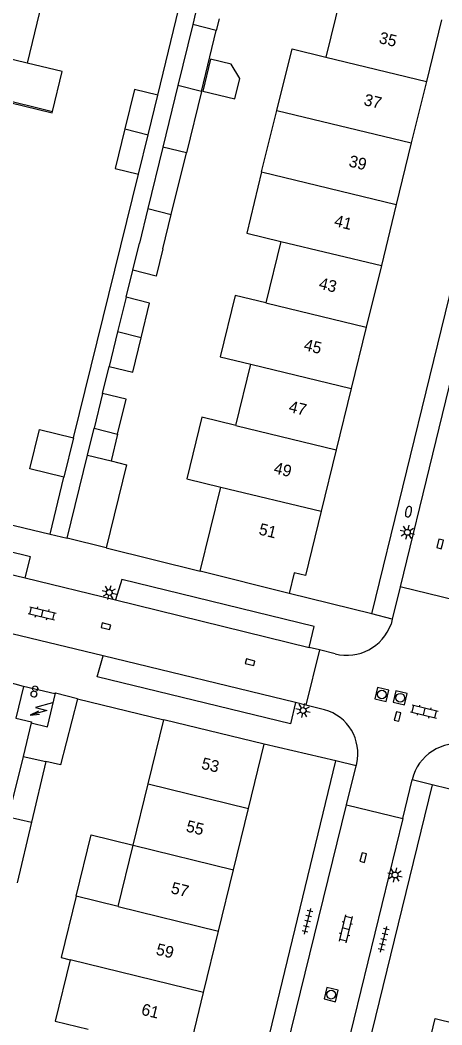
# Model space of a CAD drawing. Extents: x 128000 to 131008, y 398996 to 402500.
# Drawn here: x 128304.5 to 128340.6, y 399403.3 to 399489.1 of the extents above; entities that cross this region are included whole.
import ezdxf

# ---------------------------------------------------------------- set-up
doc = ezdxf.new("R2010")
doc.units = 0
for name, color, linetype in [('gg-afsc-erfafscheiding', 7, 'Continuous'), ('gg-afsc-muur', 7, 'Continuous'), ('gg-anno-huisnummerreeks BGT', 7, 'Continuous'), ('gg-bbg-bijgebouw', 7, 'Continuous'), ('gg-bbg-gedigitaliseerde bebouwing', 7, 'Continuous'), ('gg-bbg-gedigitaliseerde bijgebouw', 7, 'Continuous'), ('gg-bbg-hoofdgebouw', 7, 'Continuous'), ('gg-bbg-luifel en loopbrug', 7, 'Continuous'), ('gg-bbg-tussenscheiding', 7, 'Continuous'), ('gg-knt-verharding', 7, 'Continuous'), ('gg-knt-verharding nz', 7, 'Continuous'), ('gt-grn-weggrens', 7, 'Continuous'), ('gt-symb-brandkraan', 7, 'Continuous'), ('gt-symb-klinker verharding', 7, 'Continuous'), ('gt-symb-kolk', 7, 'Continuous'), ('gt-symb-lichtmast', 7, 'Continuous'), ('gt-symb-rioolschacht', 7, 'Continuous'), ('gt-symb-tegel verharding', 7, 'Continuous'), ('gt-symb-trafo symbool', 7, 'Continuous')]:
    doc.layers.add(name, color=color, linetype=linetype)

# ---------------------------------------------------------------- blocks, each defined once
blk = doc.blocks.new('gt0-KOLK')
at = {"layer": 'gt-symb-kolk'}
blk.add_lwpolyline([(0, 0), (0.375, 0), (0.375, 0.4), (-0.375, 0.4), (-0.375, 0), (0, 0)], dxfattribs=at)
blk = doc.blocks.new('gt0-RS')
at = {"layer": 'gt-symb-rioolschacht'}
blk.add_lwpolyline([(-0.5, -0.5), (0.5, -0.5), (0.5, 0.5), (-0.5, 0.5)], close=True, dxfattribs=at)
blk.add_circle((0, 0), 0.375, dxfattribs=at)
blk = doc.blocks.new('gt0-KL1')
at = {"layer": 'gt-symb-klinker verharding'}
for p, q in [((-1.15, 0.3), (1.15, 0.3)), ((-1, -0.3), (-1, 0.3)), ((-0.5, 0.3), (-0.5, 0.45)), ((0, -0.3), (0, 0.3)), ((0.5, 0.3), (0.5, 0.45)), ((1, -0.3), (1, 0.3)), ((-1.15, -0.3), (1.15, -0.3)), ((-0.5, -0.45), (-0.5, -0.3)), ((0.5, -0.45), (0.5, -0.3))]:
    blk.add_line(p, q, dxfattribs=at)
blk = doc.blocks.new('gt0-TEG1')
at = {"layer": 'gt-symb-tegel verharding'}
for p, q in [((-1.125, 0), (1.125, 0)), ((-0.9, -0.25), (-0.9, 0.25)), ((-0.45, -0.25), (-0.45, 0.25)), ((0, -0.25), (0, 0.25)), ((0.45, -0.25), (0.45, 0.25)), ((0.9, -0.25), (0.9, 0.25))]:
    blk.add_line(p, q, dxfattribs=at)
blk = doc.blocks.new('gt0-LMAST')
at = {"layer": 'gt-symb-lichtmast'}
for p, q in [((-0.182, 0.173), (-0.447, 0.438)), ((-0.005, 0.246), (-0.005, 0.621)), ((0.172, 0.173), (0.437, 0.438)), ((-0.255, -0.004), (-0.63, -0.004)), ((-0.182, -0.181), (-0.447, -0.446)), ((-0.005, -0.254), (-0.005, -0.629)), ((0.437, -0.446), (0.172, -0.181)), ((0.245, -0.004), (0.62, -0.004))]:
    blk.add_line(p, q, dxfattribs=at)
blk.add_circle((-0.005, -0.004), 0.25, dxfattribs=at)
blk = doc.blocks.new('gt0-HSP')
at = {"layer": 'gt-symb-trafo symbool'}
for points in [[(0.771, 0.746), (-0.529, -0.004), (0.471, -0.004), (-0.829, -0.754)], [(-0.217, -0.24), (-0.829, -0.754), (-0.077, -0.48)]]:
    blk.add_lwpolyline(points, dxfattribs=at)
blk = doc.blocks.new('gt0-BR')
at = {"layer": 'gt-symb-brandkraan'}
for centre, radius, start, end in [((-0.244, 0), 0.206, 107.56694, 252.43307), ((0.599, -2.664), 3, 106.89205, 107.56694), ((0, -0.691), 0.938, 73.10799, 106.89205), ((-0.599, -2.664), 3, 72.43309, 73.10799), ((0.244, 0), 0.206, 287.56695, 72.43309), ((0.599, 2.664), 3, 252.43307, 253.10797), ((0, 0.691), 0.938, 253.10797, 286.89206), ((-0.599, 2.664), 3, 286.89206, 287.56695)]:
    blk.add_arc(centre, radius, start, end, dxfattribs=at)

msp = doc.modelspace()

# ---------------------------------------------------------------- linework, layer by layer
at = {"layer": 'gg-afsc-erfafscheiding'}
for p, q in [((128316.3, 399482.68), (128320.488, 399500)), ((128309.118, 399453.415), (128314.65, 399475.92)), ((128313.594, 399465.417), (128314.16, 399467.729)), ((128311.585, 399457.206), (128312.15, 399459.516))]:
    msp.add_line(p, q, dxfattribs=at)
at = {"layer": 'gg-afsc-muur'}
for p, q in [((128307.102, 399445.192), (128308.293, 399450.057)), ((128298.224, 399447.335), (128307.102, 399445.192)), ((128311.88, 399444.03), (128319.931, 399442.025)), ((128309.434, 399431.138), (128316.82, 399429.34))]:
    msp.add_line(p, q, dxfattribs=at)
at = {"layer": 'gg-bbg-bijgebouw'}
for p, q in [((128311.88, 399444.03), (128308.56, 399444.84)), ((128309.434, 399431.138), (128307.574, 399431.608)), ((128305.486, 399429.087), (128304.793, 399426.223))]:
    msp.add_line(p, q, dxfattribs=at)
msp.add_lwpolyline([(128309.434, 399431.138), (128308.006, 399425.489), (128306.743, 399425.778)], dxfattribs=at)
at = {"layer": 'gg-bbg-gedigitaliseerde bebouwing'}
for p, q in [((128331.943, 399491.185), (128330.655, 399485.916)), ((128325.169, 399476.127), (128326.467, 399481.382)), ((128326.814, 399470.196), (128325.531, 399464.946)), ((128322.971, 399454.466), (128324.251, 399459.706)), ((128319.931, 399442.025), (128321.688, 399449.217)), ((128315.489, 399423.888), (128316.82, 399429.34)), ((128314.205, 399418.634), (128315.489, 399423.888)), ((128312.927, 399413.399), (128314.205, 399418.634)), ((128312.927, 399413.399), (128309.33, 399414.277))]:
    msp.add_line(p, q, dxfattribs=at)
for points in [[(128305.145, 399485.411), (128302.174, 399486.126), (128303.426, 399491.326)], [(128326.467, 399481.382), (128327.764, 399486.63), (128330.655, 399485.916)], [(128307.303, 399481.295), (128308.14, 399484.69), (128305.145, 399485.411)], [(128302.88, 399478.86), (128303.677, 399482.056), (128307.27, 399481.16), (128307.303, 399481.295)], [(128325.169, 399476.127), (128323.9, 399470.904), (128326.814, 399470.196)], [(128325.531, 399464.946), (128322.91, 399465.587), (128321.628, 399460.347), (128324.251, 399459.706)], [(128322.971, 399454.466), (128320.057, 399455.174), (128318.781, 399449.923), (128321.688, 399449.217)], [(128309.33, 399414.277), (128308.053, 399409.041), (128308.83, 399408.852)], [(128308.83, 399408.852), (128307.553, 399403.616), (128310.37, 399402.929)]]:
    msp.add_lwpolyline(points, dxfattribs=at)
at = {"layer": 'gg-bbg-gedigitaliseerde bijgebouw'}
for p, q in [((128319.291, 399488.703), (128318.021, 399483.51)), ((128321.3, 399488.211), (128319.291, 399488.703)), ((128320.022, 399482.987), (128321.3, 399488.211)), ((128318.021, 399483.51), (128316.733, 399478.244)), ((128320.022, 399482.987), (128318.743, 399477.752)), ((128315.476, 399479.304), (128316.3, 399482.68)), ((128314.65, 399475.92), (128315.476, 399479.304)), ((128316.733, 399478.244), (128315.449, 399472.998)), ((128317.453, 399472.484), (128318.743, 399477.752)), ((128315.449, 399472.998), (128314.727, 399470.047)), ((128316.736, 399469.555), (128317.453, 399472.484)), ((128314.16, 399467.729), (128314.727, 399470.047)), ((128313.594, 399465.417), (128312.874, 399462.476)), ((128312.874, 399462.476), (128312.15, 399459.516)), ((128311.585, 399457.206), (128310.858, 399454.236)), ((128310.858, 399454.236), (128312.867, 399453.744)), ((128309.118, 399453.415), (128308.293, 399450.057)), ((128308.56, 399444.84), (128310.298, 399451.945)), ((128310.298, 399451.945), (128312.315, 399451.449)), ((128304.793, 399426.223), (128303.539, 399421.053)), ((128306.743, 399425.778), (128305.521, 399420.604)), ((128305.521, 399420.604), (128304.295, 399415.415))]:
    msp.add_line(p, q, dxfattribs=at)
for points in [[(128323.294, 399484.114), (128322.56, 399485.323), (128320.811, 399485.751), (128320.146, 399483.031), (128322.866, 399482.366), (128323.294, 399484.114)], [(128316.3, 399482.68), (128314.311, 399483.165), (128313.487, 399479.79)], [(128313.487, 399479.79), (128312.661, 399476.405), (128314.65, 399475.92)], [(128316.736, 399469.555), (128316.169, 399467.237), (128314.16, 399467.729)], [(128314.879, 399461.967), (128315.603, 399464.926), (128313.594, 399465.417)], [(128312.15, 399459.516), (128314.159, 399459.024), (128314.879, 399461.967)], [(128312.867, 399453.744), (128313.594, 399456.714), (128311.585, 399457.206)], [(128308.293, 399450.057), (128305.377, 399450.762), (128306.19, 399454.123), (128309.118, 399453.415)], [(128312.315, 399451.449), (128313.623, 399451.128), (128311.88, 399444.03)]]:
    msp.add_lwpolyline(points, dxfattribs=at)
at = {"layer": 'gg-bbg-hoofdgebouw'}
for p, q in [((128340.52, 399489.103), (128339.234, 399483.844)), ((128339.234, 399483.844), (128337.95, 399478.595)), ((128337.95, 399478.595), (128336.669, 399473.355)), ((128336.669, 399473.355), (128335.392, 399468.134)), ((128335.392, 399468.134), (128334.103, 399462.865)), ((128334.103, 399462.865), (128332.827, 399457.645)), ((128332.827, 399457.645), (128331.543, 399452.395)), ((128331.543, 399452.395), (128330.262, 399447.156)), ((128327.52, 399440.136), (128319.931, 399442.025)), ((128327.948, 399441.905), (128327.52, 399440.136)), ((128325.38, 399427.26), (128316.82, 399429.34)), ((128324.043, 399421.779), (128325.38, 399427.26)), ((128322.766, 399416.544), (128324.043, 399421.779)), ((128321.486, 399411.3), (128322.766, 399416.544)), ((128320.209, 399406.065), (128321.486, 399411.3)), ((128318.93, 399400.823), (128320.209, 399406.065))]:
    msp.add_line(p, q, dxfattribs=at)
for points in [[(128330.262, 399447.156), (128328.92, 399441.67), (128327.948, 399441.905)], [(128304.837, 399432.185), (128304.186, 399429.497), (128305.508, 399429.177), (128305.486, 399429.087)], [(128307.574, 399431.608), (128307.524, 399431.621), (128307.501, 399431.55), (128304.837, 399432.185)], [(128338.693, 399398.482), (128340, 399403.83), (128346.69, 399402.19), (128347.341, 399404.847)]]:
    msp.add_lwpolyline(points, dxfattribs=at)
at = {"layer": 'gg-bbg-luifel en loopbrug'}
for p, q in [((128306.406, 399490.602), (128305.145, 399485.411)), ((128319.535, 399489.699), (128319.291, 399488.703)), ((128321.545, 399489.207), (128321.3, 399488.211)), ((128310.298, 399451.945), (128310.858, 399454.236)), ((128312.867, 399453.744), (128312.315, 399451.449))]:
    msp.add_line(p, q, dxfattribs=at)
msp.add_lwpolyline([(128309.33, 399414.277), (128310.607, 399419.512), (128314.205, 399418.634)], dxfattribs=at)
at = {"layer": 'gg-bbg-tussenscheiding'}
for p, q in [((128330.655, 399485.916), (128339.234, 399483.844)), ((128296.409, 399483.961), (128307.303, 399481.295)), ((128320.022, 399482.987), (128318.021, 399483.51)), ((128326.467, 399481.382), (128337.95, 399478.595)), ((128313.487, 399479.79), (128315.476, 399479.304)), ((128318.743, 399477.752), (128316.733, 399478.244)), ((128325.169, 399476.127), (128336.669, 399473.355)), ((128315.449, 399472.998), (128317.453, 399472.484)), ((128326.814, 399470.196), (128335.392, 399468.134)), ((128325.531, 399464.946), (128334.103, 399462.865)), ((128314.879, 399461.967), (128312.874, 399462.476)), ((128324.251, 399459.706), (128332.827, 399457.645)), ((128322.971, 399454.466), (128331.543, 399452.395)), ((128321.688, 399449.217), (128330.262, 399447.156)), ((128304.793, 399426.223), (128306.743, 399425.778)), ((128315.489, 399423.888), (128324.043, 399421.779)), ((128303.539, 399421.053), (128305.521, 399420.604)), ((128314.205, 399418.634), (128322.766, 399416.544)), ((128312.927, 399413.399), (128321.486, 399411.3)), ((128320.209, 399406.065), (128308.83, 399408.852))]:
    msp.add_line(p, q, dxfattribs=at)
msp.add_lwpolyline([(128305.486, 399429.087), (128306.883, 399428.753), (128307.574, 399431.608)], dxfattribs=at)
at = {"layer": 'gg-knt-verharding'}
for p, q in [((128334.57, 399438.38), (128351.34, 399506.95)), ((128347.133, 399482.37), (128336.996, 399440.703)), ((128304.969, 399441.466), (128312.689, 399439.575)), ((128334.57, 399438.38), (128327.52, 399440.136)), ((128336.996, 399440.703), (128336.325, 399437.945)), ((128341.786, 399439.534), (128336.996, 399440.703)), ((128336.325, 399437.945), (128336.219, 399437.509)), ((128311.634, 399434.807), (128303.846, 399436.7)), ((128330.111, 399435.308), (128328.95, 399430.597)), ((128330.111, 399435.308), (128329.222, 399435.526)), ((128331.45, 399434.98), (128330.111, 399435.308)), ((128328.95, 399430.597), (128328.053, 399430.815)), ((128330.541, 399430.21), (128328.95, 399430.597)), ((128331.51, 399425.85), (128325.38, 399427.26)), ((128332.425, 399422.088), (128333.243, 399425.418)), ((128333.243, 399425.418), (128333.29, 399425.61)), ((128339.73, 399423.8), (128322.7, 399354.12)), ((128337.213, 399420.906), (128338.017, 399424.227)), ((128351.25, 399420.93), (128339.73, 399423.8)), ((128326.274, 399397.05), (128332.425, 399422.088)), ((128332.425, 399422.088), (128337.213, 399420.906)), ((128337.213, 399420.906), (128331.09, 399395.868))]:
    msp.add_line(p, q, dxfattribs=at)
for points in [[(128304.969, 399441.466), (128305.439, 399443.25), (128284.243, 399448.455), (128283.778, 399446.656)], [(128329.222, 399435.526), (128329.644, 399437.299), (128313.227, 399441.331), (128312.689, 399439.575)], [(128328.053, 399430.815), (128327.625, 399429.001), (128311.139, 399433.023), (128311.634, 399434.807)], [(128319.13, 399391.73), (128323.02, 399390.82), (128331.51, 399425.85)]]:
    msp.add_lwpolyline(points, dxfattribs=at)
for centre, radius, start, end in [((128332.445, 399438.865), 4.01, 255.63157, 340.24244), ((128329.488, 399426.459), 3.896, 347.40497, 74.32084), ((128341.924, 399423.3), 4.016, 78.86294, 166.65079)]:
    msp.add_arc(centre, radius, start, end, dxfattribs=at)
at = {"layer": 'gg-knt-verharding nz'}
for p, q in [((128283.778, 399446.656), (128304.969, 399441.466)), ((128312.689, 399439.575), (128329.222, 399435.526)), ((128328.053, 399430.815), (128311.634, 399434.807))]:
    msp.add_line(p, q, dxfattribs=at)
at = {"layer": 'gt-grn-weggrens'}
for p, q in [((128307.102, 399445.192), (128308.56, 399444.84)), ((128336.325, 399437.945), (128334.57, 399438.38)), ((128304.837, 399432.185), (128303.398, 399432.579)), ((128333.243, 399425.418), (128331.51, 399425.85)), ((128339.73, 399423.8), (128338.017, 399424.227))]:
    msp.add_line(p, q, dxfattribs=at)

# ---------------------------------------------------------------- block references
at = {"layer": 'gt-symb-brandkraan', "rotation": 76.28353067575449}
msp.add_blockref('gt0-BR', (128337.709, 399447.115), dxfattribs=at)
at = {"layer": 'gt-symb-klinker verharding'}
for p, rotation in [((128306.431, 399438.433), -13.702889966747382), ((128339.062, 399430.053), -13.772145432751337), ((128332.371, 399411.499), 76.1722049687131)]:
    msp.add_blockref('gt0-KL1', p, dxfattribs=dict(at, rotation=rotation))
at = {"layer": 'gt-symb-kolk'}
for p, rotation in [((128340.602, 399444.315), 76.22785456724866), ((128311.824, 399437.136), -13.702889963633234), ((128324.14, 399434.065), -13.702889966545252), ((128336.977, 399429.581), 76.29711003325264), ((128334.04, 399417.536), 76.29711003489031)]:
    msp.add_blockref('gt0-KOLK', p, dxfattribs=dict(at, rotation=rotation))
at = {"layer": 'gt-symb-lichtmast'}
for p, rotation in [((128337.613, 399445.356), 76.22785456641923), ((128312.167, 399440.217), -13.702889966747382), ((128328.715, 399430.144), -13.702889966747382), ((128336.553, 399416.1), 76.29711003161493)]:
    msp.add_blockref('gt0-LMAST', p, dxfattribs=dict(at, rotation=rotation))
at = {"layer": 'gt-symb-rioolschacht'}
for p, rotation in [((128335.434, 399431.507), -13.702889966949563), ((128337.005, 399431.227), -13.702889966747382), ((128331.104, 399405.883), -103.82779503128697)]:
    msp.add_blockref('gt0-RS', p, dxfattribs=dict(at, rotation=rotation))
at = {"layer": 'gt-symb-tegel verharding', "rotation": 76.17220496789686}
for p in [(128329.087, 399412.144), (128335.591, 399410.597)]:
    msp.add_blockref('gt0-TEG1', p, dxfattribs=at)
at = {"layer": 'gt-symb-trafo symbool', "rotation": -13.64723833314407}
msp.add_blockref('gt0-HSP', (128306.382, 399430.266), dxfattribs=at)

# ---------------------------------------------------------------- texts
at = {"layer": 'gg-anno-huisnummerreeks BGT'}
for s, rotation, p in [('35', 346.2, (128335.122, 399487.14)), ('37', 346.2, (128333.827, 399481.848)), ('39', 346.3, (128332.546, 399476.605)), ('41', 346.2, (128331.301, 399471.515)), ('43', 346.2, (128329.993, 399466.168)), ('45', 346.3, (128328.71, 399460.921)), ('47', 346.2, (128327.42, 399455.648)), ('49', 346.2, (128326.139, 399450.407)), ('51', 346.2, (128324.861, 399445.184)), ('8', 346.4, (128305.294, 399431.358)), ('53', 346.3, (128319.957, 399425.183)), ('55', 346.3, (128318.65, 399419.825)), ('57', 346.3, (128317.361, 399414.548)), ('59', 346.3, (128316.084, 399409.311)), ('61', 346.3, (128314.832, 399404.177))]:
    msp.add_text(s, height=1, rotation=rotation, dxfattribs=at).set_placement(p)

doc.saveas('drawing.dxf')
